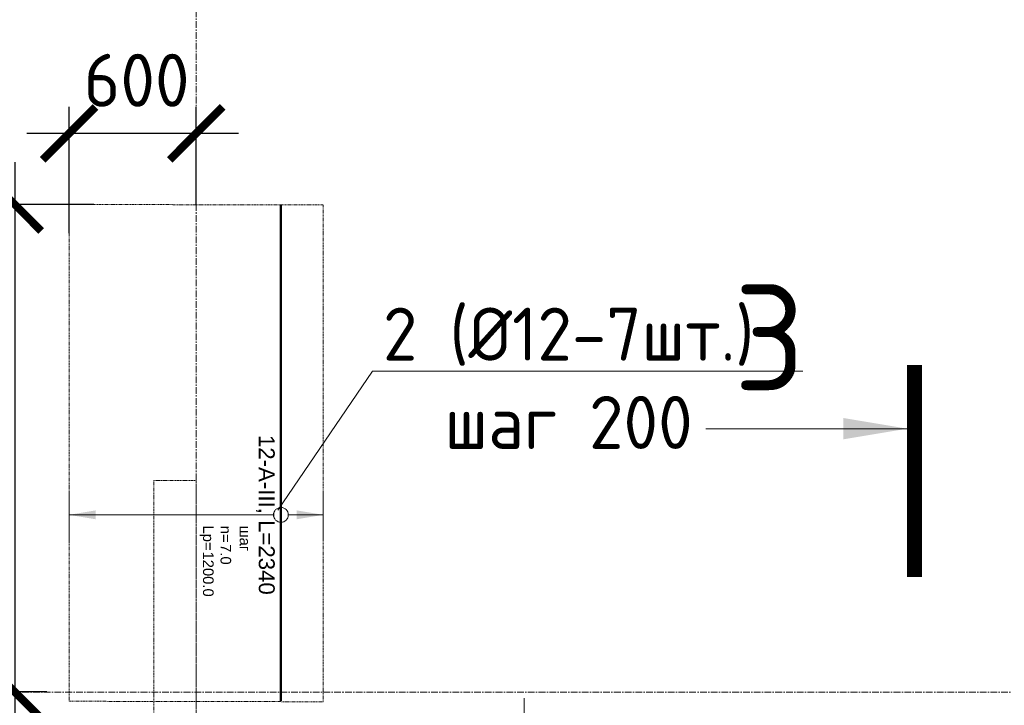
# Model space of a CAD drawing. Header units: millimetres. Extents: x 448962 to 1592680, y -326645 to -197113.
# Tile 351 of 398: x 825411 to 830060, y -270722 to -267487. Entities that reach past the tile are written whole.
import ezdxf
from ezdxf import colors
from ezdxf.entities.mleader import LeaderData, LeaderLine
from ezdxf.enums import TextEntityAlignment as Align
from ezdxf.math import Vec2, Vec3

# ---------------------------------------------------------------- set-up
doc = ezdxf.new("R2010")
doc.units = ezdxf.units.MM
doc.set_wipeout_variables(frame=1)
for name, pattern in [('01 Штриховая _4 мм_', [6, 3.5, -2.5]), ('______5', [1100, 800, -100, 100, -100]), ('GOST2.303 4', [7, 5, -2, 0]), ('осевая', [50.8, 31.75, -6.35, 6.35, -6.35])]:
    doc.linetypes.add(name, pattern=pattern)
for name, color, linetype, lineweight in [('АрмСтер', 2, 'Continuous', 50), ('контур распр. стерхней', 2, 'GOST2.303 4', 20), ('Оси', 40, '______5', 18), ('подоснова', 151, 'Continuous', 5), ('РАЗМЕРЫ', 1, 'Continuous', 9), ('СТЕНЫ', 3, 'Continuous', 30), ('Узлы', 7, 'Continuous', 0)]:
    doc.layers.add(name, color=color, linetype=linetype, lineweight=lineweight)
doc.layers.add('АрмСтер_атрибуты', color=2, linetype='Continuous', lineweight=0, plot=False)
doc.styles.add('GOST-2.304_Type-B', font='GOST_Common.ttf')
doc.styles.get("Standard").update_dxf_attribs({"font": 'arial.ttf'})
doc.styles.add('Аннотативный', font='arial.ttf')
doc.styles.add('ГОСТ', font='GOST_Common.ttf')
doc.dimstyles.new('СПДС', dxfattribs={"dimscale": 100, "dimtxt": 2.5, "dimasz": 2.5, "dimexe": 1.25, "dimexo": 0, "dimtad": 1, "dimdec": 0, "dimtxsty": 'GOST-2.304_Type-B', "dimblk": 'ARCHTICK', "dimcen": 2.5, "dimdle": 2, "dimadec": 0, "dimazin": 2, "dimtfac": 0.75, "dimtdec": 0, "dimtmove": 1, "dimatfit": 3, "dimfxl": 1, "dimtolj": 1, "dimarcsym": 1})

# ---------------------------------------------------------------- blocks, each defined once
blk = doc.blocks.new('оси плит')
at = {"layer": 'Оси', "color": 16, "linetype": 'осевая', "lineweight": 0, "transparency": 33554687}
for p, q in [((544642.3, -202894.1), (544642.3, -231285.8)), ((520148.3, -225517.4), (572494.8, -225517.4))]:
    blk.add_line(p, q, dxfattribs=at)
blk = doc.blocks.new('стены  тп')
at = {"layer": 'СТЕНЫ', "color": 251, "linetype": '01 Штриховая _4 мм_', "lineweight": 0, "true_color": 0x636466}
for p, q in [((564112.3, -336025.7, 3100), (563912.3, -336025.7, 3100)), ((563912.3, -336025.7, 3100), (563912.3, -336145.7, 3100)), ((564112.3, -336145.7, 3100), (564112.3, -336025.7, 3100)), ((563912.3, -336145.7, 3100), (563912.3, -338425.7, 3100)), ((564112.3, -338425.7, 3100), (564112.3, -336145.7, 3100))]:
    blk.add_line(p, q, dxfattribs=at)
blk = doc.blocks.new('_None')
blk = doc.blocks.new('*U602')
at = {"layer": 'РАЗМЕРЫ'}
for p, q in [((112.5, 200), (-112.5, 200)), ((112.5, -1000), (-112.5, -1000))]:
    blk.add_line(p, q, dxfattribs=at)
at = {"layer": 'РАЗМЕРЫ', "ltscale": 15}
blk.add_line((0, -1000), (0, 200), dxfattribs=at)
at = {"layer": 'РАЗМЕРЫ'}
for points in [[(0, 200), (20.9, 74.8), (-20.9, 74.8)], [(0, -1000), (20.9, -874.8), (-20.9, -874.8)]]:
    blk.add_solid(points, dxfattribs=at)
at = {"layer": 'АрмСтер_атрибуты', "color": 215, "ltscale": 15, "style": 'Аннотативный'}
for s, p in [('шаг', (51.4, -194.2)), ('n=', (51.4, -285.1)), ('Lр=', (50.2, -367.8))]:
    blk.add_text(s, height=50, dxfattribs=at).set_placement(p)
at = {"layer": 'АрмСтер_атрибуты', "style": 'Аннотативный', "flags": 8}
blk.add_attdef('ПОЗ', (110, 29.6), '', height=75, dxfattribs=at)
at = {"layer": 'АрмСтер_атрибуты', "color": 215, "style": 'Аннотативный'}
for tag, p, flags in [('ШАГ', (190.9, -194.2), 10), ('КОЛ', (138, -285.1), 8), ('ШИРИНА', (172.9, -367.8), 8)]:
    blk.add_attdef(tag, p, '', height=50, dxfattribs=dict(at, flags=flags))
at = {"layer": 'АрмСтер_атрибуты', "flags": 9}
for tag, p in [('МАССА', (-1033.5, -1010.5)), ('ОБОЗНАЧЕНИЕ', (-1033.5, -1124.4))]:
    blk.add_attdef(tag, p, '', height=75, dxfattribs=at)
at = {"linetype": 'Continuous', "lineweight": 0}
blk.add_wipeout([(35, 0), (28.3, 20.6), (10.8, 33.3), (-10.8, 33.3), (-28.3, 20.6), (-35, 0), (-28.3, -20.6), (-10.8, -33.3), (10.8, -33.3), (28.3, -20.6)], dxfattribs=at)
at = {"color": 0, "linetype": 'ByBlock', "lineweight": -2, "ltscale": 100}
blk.add_line((-1462.5, 0), (877.5, 0), dxfattribs=at)
at = {"layer": 'РАЗМЕРЫ'}
blk.add_circle((0, 0), 35, dxfattribs=at)
at = {"layer": 'АрмСтер_атрибуты', "style": 'Аннотативный', "flags": 8}
blk.add_attdef('НАИМЕНОВАНИЕ', text='', height=75, dxfattribs=at).set_placement((0, -29.3), align=Align.TOP_CENTER)
blk = doc.blocks.new('_ArchTick')
at = {"color": 0, "linetype": 'ByBlock', "const_width": 0.15}
blk.add_lwpolyline([(-0.5, -0.5), (0.5, 0.5)], dxfattribs=at)
blk = doc.blocks.new('*D643')
at = {"layer": 'DEFPOINTS', "color": 0, "transparency": 16777216}
for p in [(825644, -268023.2), (826244, -268360.8), (825644, -268494.4)]:
    blk.add_point(p, dxfattribs=at)
at = {"layer": 'РАЗМЕРЫ', "color": 0, "lineweight": -2, "transparency": 16777216}
for p, q in [((825644, -268494.4), (825644, -267898.2)), ((826244, -268360.8), (826244, -267898.2)), ((826444, -268023.2), (825444, -268023.2))]:
    blk.add_line(p, q, dxfattribs=at)
at = {"layer": 'РАЗМЕРЫ', "color": 0, "lineweight": -2, "transparency": 16777216, "xscale": 250, "yscale": 250, "zscale": 250, "rotation": 180}
blk.add_blockref('_ArchTick', (825644, -268023.2), dxfattribs=at)
at = {"layer": 'РАЗМЕРЫ', "color": 0, "lineweight": -2, "transparency": 16777216, "xscale": 250, "yscale": 250, "zscale": 250}
blk.add_blockref('_ArchTick', (826244, -268023.2), dxfattribs=at)
at = {"layer": 'РАЗМЕРЫ', "color": 0, "lineweight": 0, "transparency": 16777216, "insert": (825963, -267772.3), "char_height": 250, "attachment_point": 5, "style": 'GOST-2.304_Type-B'}
blk.add_mtext('\\A1;600', dxfattribs=at)
blk = doc.blocks.new('*D644')
at = {"layer": 'DEFPOINTS', "color": 0, "transparency": 16777216}
for p in [(825760.1, -268358.8), (825387.6, -270658.9), (825538.7, -270658.9)]:
    blk.add_point(p, dxfattribs=at)
at = {"layer": 'РАЗМЕРЫ', "color": 0, "lineweight": -2, "transparency": 16777216}
for p, q in [((825387.6, -268158.8), (825387.6, -270858.9)), ((825760.1, -268358.8), (825262.6, -268358.8)), ((825538.7, -270658.9), (825262.6, -270658.9))]:
    blk.add_line(p, q, dxfattribs=at)
at = {"layer": 'РАЗМЕРЫ', "color": 0, "lineweight": -2, "transparency": 16777216, "xscale": 250, "yscale": 250, "zscale": 250}
for p, rotation in [((825387.6, -268358.8), 90), ((825387.6, -270658.9), 270)]:
    blk.add_blockref('_ArchTick', p, dxfattribs=dict(at, rotation=rotation))
at = {"layer": 'РАЗМЕРЫ', "color": 0, "lineweight": 0, "transparency": 16777216, "insert": (825200.1, -269508.8), "char_height": 250, "attachment_point": 5, "rotation": 90, "style": 'GOST-2.304_Type-B'}
blk.add_mtext('\\A1;2300', dxfattribs=at)

msp = doc.modelspace()

# ---------------------------------------------------------------- linework, layer by layer
at = {"layer": 'контур распр. стерхней', "linetype": '01 Штриховая _4 мм_'}
msp.add_lwpolyline([(825644, -270703.1), (825644, -268358.5), (826844, -268360.8), (826844, -270705.4)], close=True, dxfattribs=at)
at = {"layer": 'Узлы', "color": 1, "linetype": 'Continuous', "lineweight": 0}
for p, q in [((829601.2, -269416.6, 3100), (828651.2, -269416.6, 3100)), ((827792.9, -271638.9), (827792.9, -270688.9))]:
    msp.add_line(p, q, dxfattribs=at)
at = {"layer": 'Узлы', "color": 1, "linetype": 'Continuous', "lineweight": 0, "const_width": 70, "elevation": 3100}
msp.add_lwpolyline([(829636.2, -269116.6), (829636.2, -270116.6)], dxfattribs=at)
at = {"layer": 'Узлы', "color": 1, "linetype": 'Continuous', "lineweight": 0}
msp.add_solid([(829601.2, -269416.6, 3100), (829300.7, -269466.9, 3100), (829300.7, -269366.3, 3100)], dxfattribs=at)

# ---------------------------------------------------------------- block references
at = {"layer": 'подоснова', "color": 4, "ltscale": 0.3}
msp.add_blockref('оси плит', (281601.7, -45143.4), dxfattribs=at)
at = {"layer": 'РАЗМЕРЫ'}
for p in [(262131.6, 66364.9, -3100), (262131.7, 66364.9, -3100)]:
    msp.add_blockref('стены  тп', p, dxfattribs=at)

# ---------------------------------------------------------------- texts
at = {"ltscale": 100, "insert": (580721.2, -265531.5), "char_height": 250, "attachment_point": 1, "style": 'ГОСТ'}
msp.add_mtext_dynamic_manual_height_columns('\\pi1250,t1750;1.^IПроизводство работ вести в строгом соответствии с требованиями СП 70.13330.2012 "Несущие и ограждающие конструкции" и проектом производства работ.\\P2.^IПеред бетонированием арматуру и основание, на которую укладывается бетонная смесь, очистить от ржавчины и грязи. \\P3.^IБетонирование вести слоем на всю толщину фундаментных плит. Захватки при бетонировании должны быть отсечены вертикальными швами. Бетон применять класса В25. Заполнителем для бетона служит щебень твердых пород, наибольшая фракция щебня не должна превышать 40мм.\\P4.^IВ процессе бетонирования обеспечить соблюдение защитных слоев и мест положения рабочей арматуры согласно проекту. Материал фиксаторов для нижней арматуры фундаментных плит выбирается проектом производства работ, исходя из конкретных возможностей строительной организации.\\P5.^IПроектное положение арматуры верхней грани фундаментных плит обеспечить постановкой поддерживающих каркасов. Стержни укладывать на арматуру каркасов без сварки. Допускается фиксация проектного положения арматуру у верхней грани фундаментных плит иными способами, которые следует разработать в проекте производства работ.\\P6.^IПроектом принято соединение рабочих стержней арматуры монолитной фундаментной плиты внахлестку (без сварки). \\P7.^IСварные арматурные каркасы изготовить на заводе-изготовители. \\P8.^IКрестообразные соединения стержней арматуры 1-го и 2-го рядов, а также 3-го и 4-го рядов между собой выполнить вязкой отожженной проволокой диаметром 2,0-3,0 мм. Допускается применение специальных соединительных элементов - пластмассовых или проволочных фиксаторов. Соединение арматуры допускается предусматривать не во всех местах пересечения стержней арматуры. При этом должны быть связаны вязальной проволокой все пересечения стержней в 2-х крайних рядах по периметру плит, остальные узлы могут быть соединены через узел в шахматном порядке (схему вязки стержней см. на данном листе).', width=18954.382, gutter_width=12.5, heights=[0], dxfattribs=at)
at = {"layer": 'Узлы', "color": 1, "linetype": 'Continuous', "lineweight": 0, "insert": (828951.2, -268986.6, 3100), "char_height": 500, "attachment_point": 5, "style": 'GOST-2.304_Type-B'}
msp.add_mtext_dynamic_manual_height_columns('3', width=723.88, gutter_width=25, heights=[0], dxfattribs=at)

# ---------------------------------------------------------------- leaders
at = {"layer": 'подоснова', "color": 5, "ltscale": 0.3}
ml = msp.add_multileader_mtext('Standard', dxfattribs=at)
ml.set_content('7* (%%C16-19шт.)\\Pшаг 100', color=5, style='GOST-2.304_Type-B')
ml.set_leader_properties(color=256, linetype='ByLayer', lineweight=15)
ml.set_arrow_properties(name='NONE')
ml.build(insert=Vec2(0, 0))
ml.multileader.update_dxf_attribs({"text_left_attachment_type": 6, "text_right_attachment_type": 6, "dogleg_length": 0.1, "arrow_head_size": 18})
ctx = ml.context
ctx.base_point, ctx.char_height, ctx.arrow_head_size, ctx.landing_gap_size, ctx.plane_origin = Vec3(823686.1, -267055.7, 3.6), 250, 18, 20, Vec3(816881, -268669.8, 3.6)
ctx.left_attachment, ctx.right_attachment, ctx.text_align_type = 6, 6, 1
notes = []
notes.append((ctx, [(1, (1, 1, 0), (825831.9, -267055.7, 3.6), (-1, 0), 0.1, [(0, [(827018.8, -265823.3, 3.6)], 0, [])])]))
ctx.mtext.insert, ctx.mtext.alignment, ctx.mtext.flow_direction = Vec3(824759, -266755.7, 3.6), 2, 5
ml = msp.add_multileader_mtext('Standard', dxfattribs=at)
ml.set_content('7 (%%C16-8шт.)\\Pшаг 200', color=5, style='GOST-2.304_Type-B')
ml.set_leader_properties(color=256, linetype='ByLayer', lineweight=15)
ml.set_arrow_properties(name='NONE')
ml.build(insert=Vec2(0, 0))
ml.multileader.update_dxf_attribs({"text_left_attachment_type": 6, "text_right_attachment_type": 6, "dogleg_length": 0.1, "arrow_head_size": 18})
ctx = ml.context
ctx.base_point, ctx.char_height, ctx.arrow_head_size, ctx.landing_gap_size, ctx.plane_origin = Vec3(829382.3, -267055.7, 3.6), 250, 18, 20, Vec3(822281, -268669.8, 3.6)
ctx.left_attachment, ctx.right_attachment, ctx.text_align_type = 6, 6, 1
notes.append((ctx, [(1, (1, 1, 0), (831231.9, -267055.7, 3.6), (-1, 0), 0.1, [(0, [(832418.8, -265823.3, 3.6)], 0, [])])]))
ctx.mtext.insert, ctx.mtext.alignment, ctx.mtext.flow_direction = Vec3(830307.1, -266755.7, 3.6), 2, 5
for ctx, leaders in notes:
    for number, flags, end, landing, length, lines in leaders:
        leader = LeaderData()
        leader.index, (leader.has_last_leader_line, leader.has_dogleg_vector, leader.attachment_direction) = number, flags
        leader.last_leader_point, leader.dogleg_vector, leader.dogleg_length = Vec3(end), Vec3(landing), length
        for number, points, colour, breaks in lines:
            line = LeaderLine()
            line.index, line.vertices, line.color, line.breaks = number, Vec3.list(points), colors.encode_raw_color(colour), breaks
            leader.lines.append(line)
        ctx.leaders.append(leader)

# ---------------------------------------------------------------- next in the draw order: block references
at = {"layer": 'АрмСтер', "ltscale": 15}
ref = msp.add_blockref('*U602', (826644, -269823.3), dxfattribs=dict(at, rotation=270))
ref.add_attrib('НАИМЕНОВАНИЕ', '12-A-III, L=2340', dxfattribs={"layer": 'АрмСтер_атрибуты', "height": 75, "rotation": 270, "style": 'Аннотативный', "flags": 8}).set_placement((826614.7, -269823.3), align=Align.TOP_CENTER)
ref.add_attrib('КОЛ', '7.0', (826358.9, -269961.4), dxfattribs={"layer": 'АрмСтер_атрибуты', "color": 215, "height": 50, "rotation": 270, "style": 'Аннотативный', "flags": 8})
ref.add_attrib('ШИРИНА', '1200.0', (826276.2, -269996.2), dxfattribs={"layer": 'АрмСтер_атрибуты', "color": 215, "height": 50, "rotation": 270, "style": 'Аннотативный', "flags": 8})

# ---------------------------------------------------------------- next in the draw order: texts
at = {"insert": (771704.5, -266206.3), "char_height": 300, "width": 18500, "attachment_point": 1, "style": 'ГОСТ'}
msp.add_mtext('\\pi-900,l900,t900;{\\C7;1.^IАрмирование монолитной плиты  состоит из основного армирования ∅10 А500С с шагом  200х200мм  в нижней зоне, основного армирования ∅10 А500С с шагом  200х200мм  в  верхней зоне и дополнительного армирования, указанного на схемах армирования.\\P2.^IАрмирование плиты предусмотрено отдельными  стержнями заводской длины по осям Х и Y. При недостатке заводской длины стержней для армирования плиты, стыки стержней осуществлять внахлестку без  сварки. Стыки арматуры внахлестку должны располагаться вразбежку (через шаг). См. деталь стыковки арматуры.\\P3.^IВерхнюю и нижнюю арматуру вязать вязальной проволокой через пересечение.  Стержни основной и дополнительной арматуры укладывать в соответствии с сечениями .\\P4.^IПо периметру плиты и у отверстий  у концов основной арматуры устанавливать П-образные элементы Ск1.\\P5.^IПозиции со знаком "*" укладываются с шагом 100 мм\\P6.^I Для фиксации в проектном положении стержней верхней сетки устанавливать фиксаторы Ф1 с шагом 600х600мм.\\P7.^IДиаметр оправки стержня при d<20мм - 5d, при d≥20мм - 8d\\P8.^IКаркасы поперечного армирования устанавливаются до начала устройство верхней сетки армирования.\\P9.^IВ местах расположения отверстий осуществить прерывания основной и дополнительной сеток арматуры. Отверстия обрамляются двумя стержнями арматуры d 12. см. узел обрамления отверстий.\\P10.^IОбрамление отверстий выполнить в соотвии с узлом, расход стали на обрамление учтен на листе 3.\\P11.^IПроемы размерами до 300х300 допускается выполнять по месту методом алмазного бурения.\\P12.^IДополнительная арматура, попавшая в зону понижения плиты перекрытия должна быть  выполнена в соотвествии с узлом, стержни  допнительной арматуры загнуть по месту под углом 30 градусов.}', dxfattribs=at)

# ---------------------------------------------------------------- next in the draw order: dimensions: what is measured, and where the dimension line sits
at = {"layer": 'РАЗМЕРЫ', "color": 1, "lineweight": 0}
dim = msp.add_linear_dim(base=(825644, -268023.2), p1=(826244, -268360.8), p2=(825644, -268494.4), dimstyle='СПДС', override={"dimrnd": 5}, dxfattribs=at)
dim.commit()
dim.dimension.update_dxf_attribs({"geometry": '*D643', "text_midpoint": (825963, -267959.8), "dimtype": 160})
dim = msp.add_linear_dim(base=(825387.6, -270658.9), p1=(825760.1, -268358.8), p2=(825538.7, -270658.9), angle=90, dimstyle='СПДС', override={"dimrnd": 5}, dxfattribs=at)
dim.commit()
dim.dimension.update_dxf_attribs({"geometry": '*D644', "text_midpoint": (825200.1, -269508.8)})

# ---------------------------------------------------------------- next in the draw order: leaders
at = {"layer": 'подоснова', "color": 4, "ltscale": 0.3}
ml = msp.add_multileader_mtext('Standard', dxfattribs=at)
ml.set_content('2 (%%C12-7шт.)\\Pшаг 200', color=4, style='GOST-2.304_Type-B')
ml.set_leader_properties(color=256, linetype='ByLayer', lineweight=15)
ml.set_arrow_properties(name='NONE')
ml.build(insert=Vec2(0, 0))
ml.multileader.update_dxf_attribs({"text_left_attachment_type": 6, "text_right_attachment_type": 6, "dogleg_length": 0.1, "arrow_head_size": 18})
ctx = ml.context
ctx.base_point, ctx.char_height, ctx.arrow_head_size, ctx.landing_gap_size, ctx.plane_origin = Vec3(827077.4, -269145.4, 3.6), 250, 18, 20, Vec3(816491.3, -272975.7, 3.6)
ctx.left_attachment, ctx.right_attachment, ctx.text_align_type = 6, 6, 1
notes = []
notes.append((ctx, [(0, (1, 1, 0), (827077.3, -269145.4, 3.6), (1, 0), 0.1, [(0, [(826629.1, -269801.8, 3.6)], 0, [])])]))
ctx.mtext.insert, ctx.mtext.alignment, ctx.mtext.flow_direction = Vec3(828002.7, -268845.4, 3.6), 2, 5
for ctx, leaders in notes:
    for number, flags, end, landing, length, lines in leaders:
        leader = LeaderData()
        leader.index, (leader.has_last_leader_line, leader.has_dogleg_vector, leader.attachment_direction) = number, flags
        leader.last_leader_point, leader.dogleg_vector, leader.dogleg_length = Vec3(end), Vec3(landing), length
        for number, points, colour, breaks in lines:
            line = LeaderLine()
            line.index, line.vertices, line.color, line.breaks = number, Vec3.list(points), colors.encode_raw_color(colour), breaks
            leader.lines.append(line)
        ctx.leaders.append(leader)

doc.saveas('drawing.dxf')
